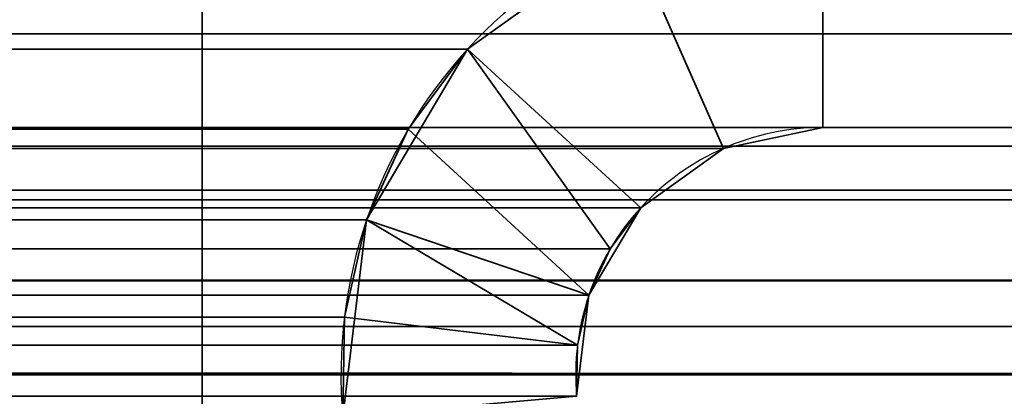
# Model space of a CAD drawing. Header units: millimetres. Extents: x -503 to 6703, y -110 to 193.
# Tile 831 of 1056: x 3398.33 to 3404.63, y 14.28 to 16.69. Entities that reach past the tile are written whole.
import ezdxf

# ---------------------------------------------------------------- set-up
doc = ezdxf.new("R2010")
doc.units = ezdxf.units.MM
doc.layers.add('151', color=7, linetype='Continuous', true_color=0xffffff)

# ---------------------------------------------------------------- blocks, each defined once
blk = doc.blocks.new('UG_SURFACE_003')
at = {"layer": '151', "color": 252, "linetype": 'Continuous', "lineweight": 35}
for points in [[(3602.5, -14, 2212.25), (3602.5, 174.4, 2212.25), (2397.5, 174.4, 2212.25), (2397.5, -14, 2212.25)], [(2547.4999, -14, 2062.2499), (2547.4999, 174.4, 2062.2499), (3452.5001, 174.4, 2062.2499), (3452.5001, -14, 2062.2499)]]:
    blk.add_3dface(points, dxfattribs=at)
blk = doc.blocks.new('UG_SURFACE_268')
at = {"layer": '151', "color": 252, "linetype": 'Continuous', "lineweight": 35}
for points in [[(2600.5001, 7.25, 2006.7501), (3399.4999, 7.25, 2006.7501), (3399.4999, 46.92, 2006.7501), (2600.5001, 46.92, 2006.7501)], [(3399.4999, 46.92, 2006.7501), (3399.4999, 7.25, 2006.7501), (3398, 7.25, 2005.25), (3398, 46.92, 2005.25)], [(3403.4674, 16, 2010.7174), (3402.8311, 15.8662, 2010.0811), (3402.2269, 17.2392, 2009.4769), (3403.4674, 17.5, 2010.7174)], [(3411.4201, 16, 2018.6701), (3403.4674, 16, 2010.7174), (3403.4674, 17.5, 2010.7174), (3411.4201, 17.5, 2018.6701)], [(3412.5986, 17.2655, 2019.8486), (2587.4014, 17.2655, 2019.8486), (2586.4022, 16.5979, 2020.8478), (3413.5978, 16.5979, 2020.8478)], [(3401.1965, 16.5008, 2008.4465), (2598.8035, 16.5008, 2008.4465), (2597.7731, 17.2392, 2009.4769), (3402.2269, 17.2392, 2009.4769)], [(3401.1965, 16.5008, 2008.4465), (3402.2269, 17.2392, 2009.4769), (3402.8311, 15.8662, 2010.0811), (3402.3025, 15.4874, 2009.5525)], [(3413.5978, 16.5979, 2020.8478), (2586.4022, 16.5979, 2020.8478), (2585.7344, 15.5987, 2021.5156), (3414.2656, 15.5987, 2021.5156)], [(2599.1831, 15.989, 2008.0669), (2598.8035, 16.5008, 2008.4465), (3401.1965, 16.5008, 2008.4465)], [(2599.1831, 15.989, 2008.0669), (3401.1965, 16.5008, 2008.4465), (3400.8169, 15.989, 2008.0669)], [(3402.1077, 15.2249, 2009.3577), (3401.9711, 14.9279, 2009.2211), (3400.8169, 15.989, 2008.0669), (3401.1965, 16.5008, 2008.4465)], [(3401.1965, 16.5008, 2008.4465), (3402.3025, 15.4874, 2009.5525), (3402.1077, 15.2249, 2009.3577)], [(3412.0247, 15.8797, 2019.2747), (2587.9753, 15.8797, 2019.2747), (2588.5799, 16, 2018.6701), (3411.4201, 16, 2018.6701)], [(2588.5799, 16, 2018.6701), (2596.5326, 16, 2010.7174), (3403.4674, 16, 2010.7174), (3411.4201, 16, 2018.6701)], [(3403.4674, 16, 2010.7174), (2596.5326, 16, 2010.7174), (2597.1689, 15.8662, 2010.0811), (3402.8311, 15.8662, 2010.0811)], [(3400.8169, 15.989, 2008.0669), (2599.4492, 15.41, 2007.8008), (2599.1831, 15.989, 2008.0669)], [(3400.8169, 15.989, 2008.0669), (3400.5508, 15.41, 2007.8008), (2599.4492, 15.41, 2007.8008)], [(3400.5508, 15.41, 2007.8008), (3400.8169, 15.989, 2008.0669), (3401.9711, 14.9279, 2009.2211), (3401.8986, 14.6091, 2009.1486)], [(3412.5373, 15.5372, 2019.7873), (2587.4627, 15.5372, 2019.7873), (2587.9753, 15.8797, 2019.2747), (3412.0247, 15.8797, 2019.2747)], [(3402.8311, 15.8662, 2010.0811), (2597.1689, 15.8662, 2010.0811), (2597.6975, 15.4874, 2009.5525), (3402.3025, 15.4874, 2009.5525)], [(3414.4409, 15.0209, 2021.6908), (3414.2656, 15.5987, 2021.5156), (2585.7344, 15.5987, 2021.5156), (2585.5591, 15.0209, 2021.6908)], [(3412.8797, 15.0246, 2020.1297), (2587.1203, 15.0246, 2020.1297), (2587.4627, 15.5372, 2019.7873), (3412.5373, 15.5372, 2019.7873)], [(3402.1077, 15.2249, 2009.3577), (2597.6975, 15.4874, 2009.5525), (2597.8923, 15.2249, 2009.3577)], [(3402.1077, 15.2249, 2009.3577), (3402.3025, 15.4874, 2009.5525), (2597.6975, 15.4874, 2009.5525)], [(2599.5905, 14.7887, 2007.6594), (2599.4492, 15.41, 2007.8008), (3400.5508, 15.41, 2007.8008)], [(2599.5905, 14.7887, 2007.6594), (3400.5508, 15.41, 2007.8008), (3400.4095, 14.7887, 2007.6594)], [(3401.8986, 14.6091, 2009.1486), (3400.4095, 14.7887, 2007.6594), (3400.5508, 15.41, 2007.8008)], [(2597.8923, 15.2249, 2009.3577), (3401.9711, 14.9279, 2009.2211), (3402.1077, 15.2249, 2009.3577)], [(2597.8923, 15.2249, 2009.3577), (2598.0289, 14.9279, 2009.2211), (3401.9711, 14.9279, 2009.2211)], [(2585.5591, 15.0209, 2021.6908), (2585.5, 14.42, 2021.75), (3414.5, 14.42, 2021.75)], [(2585.5591, 15.0209, 2021.6908), (3414.5, 14.42, 2021.75), (3414.4409, 15.0209, 2021.6908)], [(2587.0304, 14.7282, 2020.2196), (2587.1203, 15.0246, 2020.1297), (3412.8797, 15.0246, 2020.1297), (3412.9696, 14.7282, 2020.2196)], [(3401.8986, 14.6091, 2009.1486), (2598.0289, 14.9279, 2009.2211), (2598.1014, 14.6091, 2009.1486)], [(3401.8986, 14.6091, 2009.1486), (3401.9711, 14.9279, 2009.2211), (2598.0289, 14.9279, 2009.2211)], [(3400.4095, 14.7887, 2007.6594), (2599.601, 14.1516, 2007.6489), (2599.5905, 14.7887, 2007.6594)], [(3400.4095, 14.7887, 2007.6594), (3400.399, 14.1516, 2007.6489), (2599.601, 14.1516, 2007.6489)], [(3400.399, 14.1516, 2007.6489), (3400.4095, 14.7887, 2007.6594), (3401.8986, 14.6091, 2009.1486), (3401.8934, 14.2823, 2009.1434)], [(3413.0001, 14.42, 2020.2501), (2586.9999, 14.42, 2020.2501), (2587.0304, 14.7282, 2020.2196)], [(3412.9696, 14.7282, 2020.2196), (3413.0001, 14.42, 2020.2501), (2587.0304, 14.7282, 2020.2196)], [(2598.1014, 14.6091, 2009.1486), (3401.8934, 14.2823, 2009.1434), (3401.8986, 14.6091, 2009.1486)], [(2598.1014, 14.6091, 2009.1486), (2598.1066, 14.2823, 2009.1434), (3401.8934, 14.2823, 2009.1434)], [(2585.5, -25.92, 2021.75), (3414.5, -25.92, 2021.75), (3414.5, 14.42, 2021.75), (2585.5, 14.42, 2021.75)], [(2586.9999, -25.92, 2020.2501), (2586.9999, 14.42, 2020.2501), (3413.0001, 14.42, 2020.2501), (3413.0001, -25.92, 2020.2501)]]:
    blk.add_3dface(points, dxfattribs=at)
blk = doc.blocks.new('UG_SURFACE_269')
at = {"layer": '151', "color": 252, "linetype": 'Continuous', "lineweight": 35}
for points in [[(3399.4999, 46.92, -7.75), (3399.4999, 7.25, -7.75), (3398, 7.25, -7.75), (3398, 46.92, -7.75)], [(3398, 46.92, 2005.25), (3398, 7.25, 2005.25), (3399.4999, 7.25, 2006.7501), (3399.4999, 46.92, 2006.7501)], [(3399.4999, 7.25, 2006.7501), (3399.4999, 7.25, -7.75), (3399.4999, 46.92, -7.75), (3399.4999, 46.92, 2006.7501)], [(3403.4674, 16, -7.75), (3402.8311, 15.8662, -7.75), (3402.2269, 17.2392, -7.75), (3403.4674, 17.5, -7.75)], [(3403.4674, 17.5, 2010.7174), (3402.2269, 17.2392, 2009.4769), (3402.8311, 15.8662, 2010.0811), (3403.4674, 16, 2010.7174)], [(3411.4201, 16, -7.75), (3403.4674, 16, -7.75), (3403.4674, 17.5, -7.75), (3411.4201, 17.5, -7.75)], [(3411.4201, 17.5, 2018.6701), (3403.4674, 17.5, 2010.7174), (3403.4674, 16, 2010.7174), (3411.4201, 16, 2018.6701)], [(3402.2269, 17.2392, 2009.4769), (3402.2269, 17.2392, -7.75), (3401.1965, 16.5008, -7.75), (3401.1965, 16.5008, 2008.4465)], [(3401.1965, 16.5008, -7.75), (3402.2269, 17.2392, -7.75), (3402.8311, 15.8662, -7.75), (3402.3025, 15.4874, -7.75)], [(3402.3025, 15.4874, 2009.5525), (3402.8311, 15.8662, 2010.0811), (3402.2269, 17.2392, 2009.4769), (3401.1965, 16.5008, 2008.4465)], [(3401.1965, 16.5008, -7.75), (3400.5508, 15.41, -7.75), (3400.5508, 15.41, 2007.8008)], [(3400.5508, 15.41, 2007.8008), (3400.8169, 15.989, 2008.0669), (3401.1965, 16.5008, -7.75)], [(3402.3025, 15.4874, -7.75), (3401.9711, 14.9279, -7.75), (3400.5508, 15.41, -7.75), (3401.1965, 16.5008, -7.75)], [(3400.8169, 15.989, 2008.0669), (3401.1965, 16.5008, 2008.4465), (3401.1965, 16.5008, -7.75)], [(3401.1965, 16.5008, 2008.4465), (3400.8169, 15.989, 2008.0669), (3401.9711, 14.9279, 2009.2211), (3402.1077, 15.2249, 2009.3577)], [(3402.1077, 15.2249, 2009.3577), (3402.3025, 15.4874, 2009.5525), (3401.1965, 16.5008, 2008.4465)], [(3401.8986, 14.6091, 2009.1486), (3401.9711, 14.9279, 2009.2211), (3400.8169, 15.989, 2008.0669), (3400.5508, 15.41, 2007.8008)], [(3402.8311, 15.8662, 2010.0811), (3402.8311, 15.8662, -7.75), (3403.4674, 16, -7.75), (3403.4674, 16, 2010.7174)], [(3411.4201, 16, 2018.6701), (3403.4674, 16, 2010.7174), (3403.4674, 16, -7.75), (3411.4201, 16, -7.75)], [(3402.3025, 15.4874, 2009.5525), (3402.3025, 15.4874, -7.75), (3402.8311, 15.8662, -7.75), (3402.8311, 15.8662, 2010.0811)], [(3402.1077, 15.2249, 2009.3577), (3401.9711, 14.9279, -7.75), (3402.3025, 15.4874, -7.75)], [(3402.3025, 15.4874, -7.75), (3402.3025, 15.4874, 2009.5525), (3402.1077, 15.2249, 2009.3577)], [(3400.5508, 15.41, -7.75), (3400.399, 14.1516, -7.75), (3400.399, 14.1516, 2007.6489)], [(3400.399, 14.1516, 2007.6489), (3400.4095, 14.7887, 2007.6594), (3400.5508, 15.41, -7.75)], [(3400.399, 14.1516, -7.75), (3400.5508, 15.41, -7.75), (3401.9711, 14.9279, -7.75), (3401.8934, 14.2823, -7.75)], [(3400.4095, 14.7887, 2007.6594), (3400.5508, 15.41, 2007.8008), (3400.5508, 15.41, -7.75)], [(3400.5508, 15.41, 2007.8008), (3400.4095, 14.7887, 2007.6594), (3401.8986, 14.6091, 2009.1486)], [(3402.1077, 15.2249, 2009.3577), (3401.9711, 14.9279, 2009.2211), (3401.9711, 14.9279, -7.75)], [(3401.8986, 14.6091, 2009.1486), (3401.8934, 14.2823, -7.75), (3401.9711, 14.9279, -7.75)], [(3401.9711, 14.9279, -7.75), (3401.9711, 14.9279, 2009.2211), (3401.8986, 14.6091, 2009.1486)], [(3401.8934, 14.2823, 2009.1434), (3401.8986, 14.6091, 2009.1486), (3400.4095, 14.7887, 2007.6594), (3400.399, 14.1516, 2007.6489)], [(3401.8986, 14.6091, 2009.1486), (3401.8934, 14.2823, 2009.1434), (3401.8934, 14.2823, -7.75)]]:
    blk.add_3dface(points, dxfattribs=at)

msp = doc.modelspace()

# ---------------------------------------------------------------- linework, layer by layer
at = {"layer": '151', "color": 252, "linetype": 'Continuous', "lineweight": -3, "true_color": 0x939598}
for p, q in [((3399.5, 7.25, -7.75), (3399.5, 46.92, -7.75)), ((3399.5, 7.25, 2006.75), (3399.5, 46.92, 2006.75)), ((3399.5, 7.25, 2006.75), (3399.5, 46.92, 2006.75)), ((3411.42, 16, 2018.67), (2588.58, 16, 2018.67)), ((3403.4673, 16, 2010.7173), (2596.5327, 16, 2010.7173)), ((3411.42, 16, 2018.67), (3403.4673, 16, 2010.7173)), ((3411.42, 16, -7.75), (3403.4673, 16, -7.75)), ((3403.4673, 16, -7.75), (3403.4673, 16, 2010.7173)), ((3411.42, 16, 2018.67), (3403.4673, 16, 2010.7173)), ((3414.5, 14.42, 2021.75), (2585.5, 14.42, 2021.75)), ((3413, 14.42, 2020.25), (2587, 14.42, 2020.25))]:
    msp.add_line(p, q, dxfattribs=at)
for radius in [3.08, 1.58]:
    msp.add_arc((3403.4673, 14.42, -7.75), radius, 90, 185, dxfattribs=at)
at = {"layer": '151', "color": 252, "linetype": 'Continuous', "lineweight": -3, "true_color": 0x939598, "extrusion": (-0.707107, -6.12323e-17, 0.707107)}
for major_axis, start_param, end_param in [((-3.08, 0, -3.08), 4.712389, 6.370452), ((3.08, 0, 3.08), 1.570796, 3.228859), ((1.58, 0, 1.58), 1.570796, 3.228859), ((-1.58, 0, -1.58), 4.712389, 6.370452)]:
    msp.add_ellipse((3403.4673, 14.42, 2010.7173), major_axis=major_axis, ratio=0.707107, start_param=start_param, end_param=end_param, dxfattribs=at)
at = {"layer": '151', "color": 252, "linetype": 'Continuous', "lineweight": -3, "true_color": 0x939598}
for points in [[(3411.652, 13.1555, -7.75), (3409.1854, 14.5654, -7.75), (3406.1674, 14.6068, -7.75), (3403.663, 13.2666, -7.75)], [(3403.663, 13.2666, 2010.913), (3406.1674, 14.6068, 2013.4174), (3409.1854, 14.5654, 2016.4354), (3411.652, 13.1555, 2018.902)]]:
    msp.add_open_spline(points, degree=3, dxfattribs=at)

# ---------------------------------------------------------------- block references
for name in ['UG_SURFACE_003', 'UG_SURFACE_268', 'UG_SURFACE_269']:
    msp.add_blockref(name, (0, 0), dxfattribs=at)

doc.saveas('drawing.dxf')
